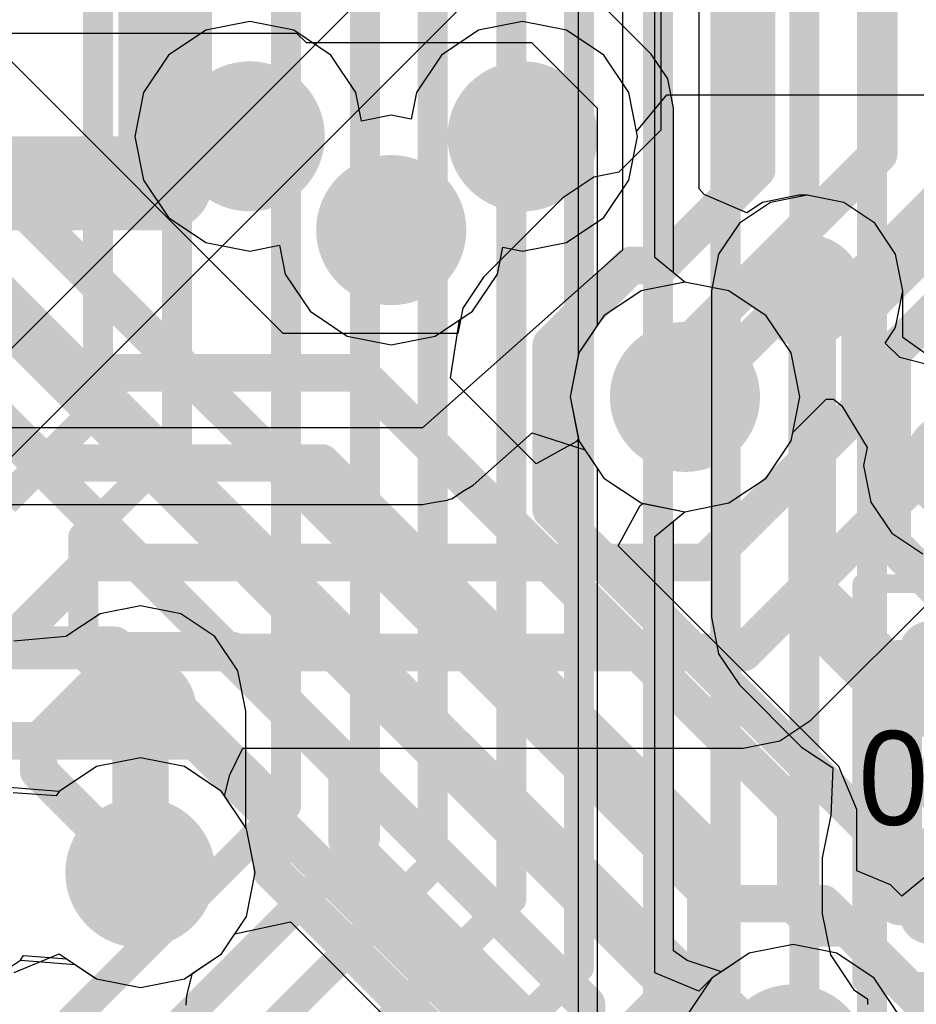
# Model space of a CAD drawing. Header units: millimetres. Extents: x -2 to 68, y -2 to 27.4.
# Tile 296 of 594: x 37.4 to 39.8, y 3.7 to 6.3. Entities that reach past the tile are written whole.
import ezdxf

# ---------------------------------------------------------------- set-up
doc = ezdxf.new("R2010")
doc.units = ezdxf.units.MM
for name, color, linetype in [('BottomLayer', 5, 'Continuous'), ('BottomPaste', 16, 'Continuous'), ('BottomSolder', 6, 'Continuous'), ('DrillGuide', 244, 'Continuous'), ('Mechanical10', 56, 'Continuous'), ('Mechanical17', 56, 'Continuous'), ('Mechanical6', 56, 'Continuous'), ('MidLayer1', 16, 'Continuous'), ('MidLayer2', 76, 'Continuous'), ('MidLayer3', 90, 'Continuous'), ('MidLayer4', 156, 'Continuous'), ('MidLayer5', 130, 'Continuous'), ('MidLayer6', 216, 'Continuous'), ('MidLayer7', 6, 'Continuous'), ('MidLayer8', 54, 'Continuous'), ('MultiLayer', 9, 'Continuous'), ('TopLayer', 1, 'Continuous'), ('ViaHoleLayer', 16, 'Continuous')]:
    doc.layers.add(name, color=color, linetype=linetype)

# ---------------------------------------------------------------- blocks, each defined once
blk = doc.blocks.new('RES_0201_B_89')
at = {"layer": 'BottomLayer', "const_width": 0.0806}
for points in [[(-0.3897, 0.0894, 1), (-0.3091, 0.0894, 1)], [(-0.2409, 0.0894, 1), (-0.1603, 0.0894, 1)], [(0.1603, 0.0894, 1), (0.2409, 0.0894, 1)], [(0.3091, 0.0894, 1), (0.3897, 0.0894, 1)], [(-0.3897, -0.0894, 1), (-0.3091, -0.0894, 1)], [(-0.2409, -0.0894, 1), (-0.1603, -0.0894, 1)], [(0.1603, -0.0894, 1), (0.2409, -0.0894, 1)], [(0.3091, -0.0894, 1), (0.3897, -0.0894, 1)]]:
    blk.add_lwpolyline(points, format="xyb", close=True, dxfattribs=at)
at = {"layer": 'BottomLayer'}
for points in [[(-0.2006, 0.17), (-0.3494, 0.17), (-0.2006, -0.17), (-0.3494, -0.17)], [(0.2006, -0.17), (0.3494, -0.17), (0.2006, 0.17), (0.3494, 0.17)], [(-0.12, 0.0894), (-0.43, 0.0894), (-0.12, -0.0894), (-0.43, -0.0894)], [(0.12, -0.0894), (0.43, -0.0894), (0.12, 0.0894), (0.43, 0.0894)]]:
    blk.add_solid(points, dxfattribs=at)
at = {"layer": 'BottomPaste', "const_width": 0.0806}
for points in [[(-0.3897, 0.0894, 1), (-0.3091, 0.0894, 1)], [(-0.2409, 0.0894, 1), (-0.1603, 0.0894, 1)], [(0.1603, 0.0894, 1), (0.2409, 0.0894, 1)], [(0.3091, 0.0894, 1), (0.3897, 0.0894, 1)], [(-0.3897, -0.0894, 1), (-0.3091, -0.0894, 1)], [(-0.2409, -0.0894, 1), (-0.1603, -0.0894, 1)], [(0.1603, -0.0894, 1), (0.2409, -0.0894, 1)], [(0.3091, -0.0894, 1), (0.3897, -0.0894, 1)]]:
    blk.add_lwpolyline(points, format="xyb", close=True, dxfattribs=at)
at = {"layer": 'BottomPaste'}
for points in [[(-0.2006, 0.17), (-0.3494, 0.17), (-0.2006, -0.17), (-0.3494, -0.17)], [(0.2006, -0.17), (0.3494, -0.17), (0.2006, 0.17), (0.3494, 0.17)], [(-0.12, 0.0894), (-0.43, 0.0894), (-0.12, -0.0894), (-0.43, -0.0894)], [(0.12, -0.0894), (0.43, -0.0894), (0.12, 0.0894), (0.43, 0.0894)]]:
    blk.add_solid(points, dxfattribs=at)
at = {"layer": 'BottomSolder', "const_width": 0.0806}
for points in [[(-0.3897, 0.0894, 1), (-0.3091, 0.0894, 1)], [(-0.2409, 0.0894, 1), (-0.1603, 0.0894, 1)], [(0.1603, 0.0894, 1), (0.2409, 0.0894, 1)], [(0.3091, 0.0894, 1), (0.3897, 0.0894, 1)], [(-0.3897, -0.0894, 1), (-0.3091, -0.0894, 1)], [(-0.2409, -0.0894, 1), (-0.1603, -0.0894, 1)], [(0.1603, -0.0894, 1), (0.2409, -0.0894, 1)], [(0.3091, -0.0894, 1), (0.3897, -0.0894, 1)]]:
    blk.add_lwpolyline(points, format="xyb", close=True, dxfattribs=at)
at = {"layer": 'BottomSolder'}
for points in [[(-0.2006, 0.17), (-0.3494, 0.17), (-0.2006, -0.17), (-0.3494, -0.17)], [(0.2006, -0.17), (0.3494, -0.17), (0.2006, 0.17), (0.3494, 0.17)], [(-0.12, 0.0894), (-0.43, 0.0894), (-0.12, -0.0894), (-0.43, -0.0894)], [(0.12, -0.0894), (0.43, -0.0894), (0.12, 0.0894), (0.43, 0.0894)]]:
    blk.add_solid(points, dxfattribs=at)
at = {"layer": 'Mechanical10', "const_width": 0.12}
for points in [[(-0.32, 0.17), (0.32, 0.17)], [(-0.32, -0.17), (-0.32, 0.17)], [(0.32, -0.17), (0.32, 0.17)], [(-0.32, -0.17), (0.32, -0.17)]]:
    blk.add_lwpolyline(points, dxfattribs=at)
at = {"layer": 'Mechanical10', "const_width": 0.06}
for points in [[(-0.35, 0.17, 1), (-0.29, 0.17, 1)], [(-0.35, 0.17, 1), (-0.29, 0.17, 1)], [(0.29, 0.17, 1), (0.35, 0.17, 1)], [(0.29, 0.17, 1), (0.35, 0.17, 1)], [(-0.35, -0.17, 1), (-0.29, -0.17, 1)], [(-0.35, -0.17, 1), (-0.29, -0.17, 1)], [(0.29, -0.17, 1), (0.35, -0.17, 1)], [(0.29, -0.17, 1), (0.35, -0.17, 1)]]:
    blk.add_lwpolyline(points, format="xyb", close=True, dxfattribs=at)
at = {"layer": 'Mechanical6', "const_width": 0.05}
for points in [[(0.53, 0.27), (-0.53, 0.27)], [(-0.53, -0.27), (-0.53, 0.27)], [(0.53, -0.27), (0.53, 0.27)], [(0, -0.135), (0, 0.135)], [(0.135, 0), (-0.135, 0)], [(0.53, -0.27), (-0.53, -0.27)]]:
    blk.add_lwpolyline(points, dxfattribs=at)
at = {"layer": 'Mechanical6'}
for points, const_width in [([(-0.5425, 0.27, 1), (-0.5175, 0.27, 1)], 0.025), ([(-0.5425, 0.27, 1), (-0.5175, 0.27, 1)], 0.025), ([(0.5175, 0.27, 1), (0.5425, 0.27, 1)], 0.025), ([(0.5175, 0.27, 1), (0.5425, 0.27, 1)], 0.025), ([(-0.0125, 0.135, 1), (0.0125, 0.135, 1)], 0.025), ([(0.1013, 0, 1), (-0.1013, 0, 1)], 0.05), ([(-0.1475, 0, 1), (-0.1225, 0, 1)], 0.025), ([(-0.1138, 0, 1), (-0.0888, 0, 1)], 0.025), ([(0.0888, 0, 1), (0.1138, 0, 1)], 0.025), ([(0.1225, 0, 1), (0.1475, 0, 1)], 0.025), ([(-0.0125, -0.135, 1), (0.0125, -0.135, 1)], 0.025), ([(-0.5425, -0.27, 1), (-0.5175, -0.27, 1)], 0.025), ([(-0.5425, -0.27, 1), (-0.5175, -0.27, 1)], 0.025), ([(0.5175, -0.27, 1), (0.5425, -0.27, 1)], 0.025), ([(0.5175, -0.27, 1), (0.5425, -0.27, 1)], 0.025)]:
    blk.add_lwpolyline(points, format="xyb", close=True, dxfattribs=dict(at, const_width=const_width))

msp = doc.modelspace()

# ---------------------------------------------------------------- linework, layer by layer
at = {"layer": 'BottomLayer'}
for p, q in [((38.8, 6.8696), (37.1959, 5.2655)), ((37.3401, 5.1213), (38.9442, 6.7254)), ((39.5092, 5.8682), (39.4116, 5.8488)), ((39.6067, 5.8488), (39.5092, 5.8682)), ((39.4116, 5.8488), (39.3289, 5.7935)), ((39.6894, 5.7935), (39.6067, 5.8488)), ((39.3289, 5.7935), (39.2737, 5.7108)), ((39.7447, 5.7108), (39.6894, 5.7935)), ((39.2737, 5.7108), (39.2543, 5.6133)), ((39.7641, 5.6133), (39.7447, 5.7108)), ((39.2543, 5.6133), (39.2543, 4.7444)), ((39.7641, 5.4895), (39.7641, 5.6133)), ((39.8911, 5.3985), (39.7641, 5.4895)), ((39.2543, 4.7444), (39.2737, 4.6469)), ((39.2737, 4.6469), (39.3289, 4.5642)), ((39.3289, 4.5642), (39.4948, 4.3983)), ((39.4948, 4.3983), (39.5775, 4.3431)), ((39.5775, 4.3431), (39.5727, 4.2145)), ((39.5713, 4.2125), (39.5495, 4.103)), ((39.5727, 4.2145), (39.5713, 4.2125)), ((39.5495, 4.103), (39.5495, 3.9542)), ((39.5495, 3.9542), (39.5713, 3.8447)), ((39.5713, 3.8447), (39.6333, 3.7519)), ((39.6333, 3.7519), (39.6701, 3.7273)), ((39.6701, 3.7273), (39.6701, 3.7122))]:
    msp.add_line(p, q, dxfattribs=at)
for points, const_width in [([(39.4342, 5.6133, 1), (39.5842, 5.6133, 1)], 0.15), ([(39.4842, 5.6133, 1), (39.5342, 5.6133, 1)], 0.05), ([(39.8398, 5.1484, 1), (39.9898, 5.1484, 1)], 0.15), ([(39.4842, 4.7444, 1), (39.5342, 4.7444, 1)], 0.05), ([(39.4842, 4.7444, 1), (39.5342, 4.7444, 1)], 0.05), ([(39.65, 4.5786, 1), (39.7, 4.5786, 1)], 0.05), ([(39.65, 4.5786, 1), (39.7, 4.5786, 1)], 0.05)]:
    msp.add_lwpolyline(points, format="xyb", close=True, dxfattribs=dict(at, const_width=const_width))
at = {"layer": 'BottomLayer', "const_width": 0.1}
for points in [[(39.5092, 4.7444), (39.5092, 5.6133)], [(39.5092, 4.7444), (39.675, 4.5786)], [(39.675, 4.5786), (39.925, 4.5786)]]:
    msp.add_lwpolyline(points, dxfattribs=at)
at = {"layer": 'DrillGuide'}
for points, const_width in [([(37.975, 6.025, 1), (38.075, 6.025, 1)], 0.1), ([(38.7016, 6.025, 1), (38.8016, 6.025, 1)], 0.1), ([(38.3519, 5.7753, 1), (38.4519, 5.7753, 1)], 0.1), ([(39.4842, 5.6133, 1), (39.5342, 5.6133, 1)], 0.05), ([(39.134, 5.331, 1), (39.234, 5.331, 1)], 0.1), ([(37.709, 4.494, 1), (37.759, 4.494, 1)], 0.05), ([(37.684, 4.0637, 1), (37.784, 4.0637, 1)], 0.1)]:
    msp.add_lwpolyline(points, format="xyb", close=True, dxfattribs=dict(at, const_width=const_width))
at = {"layer": 'MidLayer1'}
for p, q in [((38.025, 6.3309), (37.9079, 6.3076)), ((38.1421, 6.3076), (38.025, 6.3309)), ((38.7516, 6.3309), (38.6345, 6.3076)), ((38.8687, 6.3076), (38.7516, 6.3309)), ((37.9079, 6.3076), (37.8087, 6.2413)), ((38.2413, 6.2413), (38.1421, 6.3076)), ((38.6345, 6.3076), (38.5353, 6.2413)), ((38.9679, 6.2413), (38.8687, 6.3076)), ((37.8087, 6.2413), (37.7424, 6.1421)), ((38.3076, 6.1421), (38.2413, 6.2413)), ((38.5353, 6.2413), (38.469, 6.1421)), ((39.0342, 6.1421), (38.9679, 6.2413)), ((37.7424, 6.1421), (37.7191, 6.025)), ((38.3228, 6.0654), (38.3076, 6.1421)), ((38.469, 6.1421), (38.4548, 6.0706)), ((39.0575, 6.025), (39.0342, 6.1421)), ((38.4019, 6.0812), (38.3228, 6.0654)), ((38.4548, 6.0706), (38.4019, 6.0812)), ((37.7191, 6.025), (37.7424, 5.9079)), ((39.0342, 5.9079), (39.0575, 6.025)), ((37.7424, 5.9079), (37.8087, 5.8087)), ((38.9679, 5.8087), (39.0342, 5.9079)), ((37.8087, 5.8087), (37.9079, 5.7424)), ((38.8687, 5.7424), (38.9679, 5.8087)), ((37.9079, 5.7424), (38.025, 5.7191)), ((38.025, 5.7191), (38.104, 5.7348)), ((38.104, 5.7348), (38.1193, 5.6582)), ((38.6845, 5.6582), (38.6987, 5.7296)), ((38.6987, 5.7296), (38.7516, 5.7191)), ((38.7516, 5.7191), (38.8687, 5.7424)), ((38.1193, 5.6582), (38.1856, 5.559)), ((38.6182, 5.559), (38.6845, 5.6582)), ((39.067, 5.6136), (38.9677, 5.5473)), ((39.184, 5.6369), (39.067, 5.6136)), ((39.3011, 5.6136), (39.184, 5.6369)), ((39.4003, 5.5473), (39.3011, 5.6136)), ((38.1856, 5.559), (38.2848, 5.4927)), ((38.5189, 5.4927), (38.6182, 5.559)), ((38.9677, 5.5473), (38.9014, 5.4481)), ((39.4666, 5.4481), (39.4003, 5.5473)), ((38.2848, 5.4927), (38.4019, 5.4694)), ((38.4019, 5.4694), (38.5189, 5.4927)), ((38.9014, 5.4481), (38.8781, 5.331)), ((39.4899, 5.331), (39.4666, 5.4481)), ((38.8781, 5.331), (38.9014, 5.2139)), ((39.4666, 5.2139), (39.4899, 5.331)), ((38.9014, 5.2139), (38.9677, 5.1147)), ((39.4003, 5.1147), (39.4666, 5.2139)), ((38.9677, 5.1147), (39.067, 5.0484)), ((39.3011, 5.0484), (39.4003, 5.1147)), ((39.067, 5.0484), (39.184, 5.0251)), ((39.184, 5.0251), (39.3011, 5.0484)), ((37.734, 4.7744), (37.6267, 4.753)), ((37.8413, 4.753), (37.734, 4.7744)), ((37.6267, 4.753), (37.5357, 4.6923)), ((37.9323, 4.6923), (37.8413, 4.753)), ((37.5357, 4.6923), (37.3969, 4.6802)), ((37.993, 4.6013), (37.9323, 4.6923)), ((38.0144, 4.494), (37.993, 4.6013)), ((38.0144, 4.1841), (38.0144, 4.494)), ((38.0166, 4.1808), (38.0144, 4.1841)), ((38.0399, 4.0637), (38.0166, 4.1808)), ((38.0166, 3.9466), (38.0399, 4.0637)), ((37.9503, 3.8474), (38.0166, 3.9466)), ((39.4718, 3.8721), (39.3547, 3.8488)), ((39.5888, 3.8488), (39.4718, 3.8721)), ((37.3979, 3.7981), (37.5174, 3.8473)), ((37.5174, 3.8473), (37.5552, 3.8223)), ((37.8511, 3.7811), (37.9503, 3.8474)), ((39.3547, 3.8488), (39.2555, 3.7825)), ((39.6881, 3.7825), (39.5888, 3.8488)), ((37.5552, 3.8223), (37.6169, 3.7811)), ((37.6169, 3.7811), (37.734, 3.7578)), ((37.734, 3.7578), (37.8511, 3.7811)), ((39.2555, 3.7825), (39.1892, 3.6833)), ((39.7544, 3.6833), (39.6881, 3.7825))]:
    msp.add_line(p, q, dxfattribs=at)
for points, const_width in [([(37.925, 6.025, 1), (38.125, 6.025, 1)], 0.2), ([(38.6516, 6.025, 1), (38.8516, 6.025, 1)], 0.2), ([(38.3019, 5.7753, 1), (38.5019, 5.7753, 1)], 0.2), ([(39.084, 5.331, 1), (39.284, 5.331, 1)], 0.2), ([(37.659, 4.494, 1), (37.809, 4.494, 1)], 0.15), ([(37.6965, 4.494, 1), (37.7715, 4.494, 1)], 0.075), ([(37.634, 4.0637, 1), (37.834, 4.0637, 1)], 0.2), ([(37.6965, 4.0637, 1), (37.7715, 4.0637, 1)], 0.075), ([(39.3718, 3.5662, 1), (39.5718, 3.5662, 1)], 0.2)]:
    msp.add_lwpolyline(points, format="xyb", close=True, dxfattribs=dict(at, const_width=const_width))
at = {"layer": 'MidLayer1', "const_width": 0.15}
msp.add_lwpolyline([(37.734, 4.0637), (37.734, 4.494)], dxfattribs=at)
at = {"layer": 'MidLayer2'}
for p, q in [((39.5196, 4.4698), (39.9893, 4.9395)), ((39.4369, 4.4145), (39.5196, 4.4698)), ((39.3394, 4.3951), (39.4369, 4.4145)), ((37.9719, 4.3242), (38.0066, 4.3951)), ((38.0066, 4.3951), (39.3394, 4.3951)), ((37.9582, 4.2681), (37.9719, 4.3242)), ((38.0166, 4.1808), (37.9582, 4.2681)), ((38.0399, 4.0637), (38.0166, 4.1808)), ((38.0166, 3.9466), (38.0399, 4.0637)), ((37.9503, 3.8474), (38.0166, 3.9466)), ((39.4718, 3.8721), (39.3547, 3.8488)), ((39.5888, 3.8488), (39.4718, 3.8721)), ((37.8725, 3.7955), (37.9503, 3.8474)), ((39.3547, 3.8488), (39.2555, 3.7825)), ((39.6881, 3.7825), (39.5888, 3.8488)), ((37.858, 3.736), (37.8725, 3.7955)), ((39.2555, 3.7825), (39.1892, 3.6833)), ((39.7544, 3.6833), (39.6881, 3.7825)), ((37.8556, 3.7105), (37.858, 3.736))]:
    msp.add_line(p, q, dxfattribs=at)
for points, const_width in [([(37.925, 6.025, 1), (38.125, 6.025, 1)], 0.2), ([(38.6516, 6.025, 1), (38.8516, 6.025, 1)], 0.2), ([(38.3019, 5.7753, 1), (38.5019, 5.7753, 1)], 0.2), ([(39.625, 5.55, 1), (39.675, 5.55, 1)], 0.05), ([(39.625, 5.55, 1), (39.675, 5.55, 1)], 0.05), ([(39.084, 5.331, 1), (39.284, 5.331, 1)], 0.2), ([(39.625, 5.3, 1), (39.675, 5.3, 1)], 0.05), ([(39.625, 5.3, 1), (39.675, 5.3, 1)], 0.05), ([(37.576, 4.89, 1), (37.626, 4.89, 1)], 0.05), ([(37.576, 4.89, 1), (37.626, 4.89, 1)], 0.05), ([(39.215, 4.89, 1), (39.265, 4.89, 1)], 0.05), ([(39.215, 4.89, 1), (39.265, 4.89, 1)], 0.05), ([(37.6754, 4.65, 1), (37.7254, 4.65, 1)], 0.05), ([(37.6754, 4.65, 1), (37.7254, 4.65, 1)], 0.05), ([(39.3144, 4.65, 1), (39.3644, 4.65, 1)], 0.05), ([(39.3144, 4.65, 1), (39.3644, 4.65, 1)], 0.05), ([(37.438, 4.4126, 1), (37.488, 4.4126, 1)], 0.05), ([(37.438, 4.4126, 1), (37.488, 4.4126, 1)], 0.05), ([(37.438, 4.3347, 1), (37.488, 4.3347, 1)], 0.05), ([(37.438, 4.3347, 1), (37.488, 4.3347, 1)], 0.05), ([(37.634, 4.0637, 1), (37.834, 4.0637, 1)], 0.2), ([(37.709, 4.0637, 1), (37.759, 4.0637, 1)], 0.05), ([(39.3718, 3.5662, 1), (39.5718, 3.5662, 1)], 0.2)]:
    msp.add_lwpolyline(points, format="xyb", close=True, dxfattribs=dict(at, const_width=const_width))
at = {"layer": 'MidLayer2', "const_width": 0.1}
for points in [[(39.65, 5.55), (40.04, 5.94)], [(39.65, 5.3), (39.65, 5.55)], [(39.24, 4.89), (39.65, 5.3)], [(39.3394, 4.65), (39.89, 5.2006)], [(37.1982, 4.4872), (37.601, 4.89)], [(37.601, 4.89), (39.24, 4.89)], [(37.463, 4.4126), (37.7004, 4.65)], [(37.7004, 4.65), (39.3394, 4.65)], [(37.463, 4.3347), (37.463, 4.4126)], [(37.463, 4.3347), (37.734, 4.0637)]]:
    msp.add_lwpolyline(points, dxfattribs=at)
at = {"layer": 'MidLayer3'}
for p, q in [((39.055, 6.0377), (39.1355, 6.1359)), ((39.1355, 6.1359), (40.8121, 6.1359)), ((39.0575, 6.025), (39.055, 6.0377)), ((39.0342, 5.9079), (39.0575, 6.025)), ((38.9679, 5.8087), (39.0342, 5.9079)), ((38.8687, 5.7424), (38.9679, 5.8087)), ((38.6845, 5.6582), (38.6987, 5.7296)), ((38.6987, 5.7296), (38.7516, 5.7191)), ((38.7516, 5.7191), (38.8687, 5.7424)), ((38.6182, 5.559), (38.6845, 5.6582)), ((39.067, 5.6136), (38.9677, 5.5473)), ((39.184, 5.6369), (39.067, 5.6136)), ((39.3011, 5.6136), (39.184, 5.6369)), ((39.4003, 5.5473), (39.3011, 5.6136)), ((38.5595, 5.3811), (38.584, 5.5362)), ((38.584, 5.5362), (38.6182, 5.559)), ((38.9677, 5.5473), (38.9014, 5.4481)), ((39.4666, 5.4481), (39.4003, 5.5473)), ((38.9014, 5.4481), (38.8781, 5.331)), ((39.4899, 5.331), (39.4666, 5.4481)), ((38.7876, 5.153), (38.5595, 5.3811)), ((38.8781, 5.331), (38.9002, 5.22)), ((39.4666, 5.2139), (39.4899, 5.331)), ((38.9002, 5.22), (38.8948, 5.212)), ((38.8948, 5.212), (38.7876, 5.153)), ((39.4003, 5.1147), (39.4666, 5.2139)), ((39.3011, 5.0484), (39.4003, 5.1147)), ((39.006, 4.9346), (39.065, 5.0418)), ((39.065, 5.0418), (39.073, 5.0472)), ((39.073, 5.0472), (39.184, 5.0251)), ((39.184, 5.0251), (39.3011, 5.0484)), ((39.5942, 4.3464), (39.006, 4.9346)), ((39.6418, 4.2316), (39.5942, 4.3464)), ((39.6418, 4.0682), (39.6418, 4.2316)), ((39.7315, 4.031), (39.6418, 4.0682)), ((39.8599, 4.0822), (39.7613, 4.0013)), ((39.7613, 4.0013), (39.7315, 4.031)), ((37.9858, 3.9006), (38.1334, 3.9326)), ((38.1334, 3.9326), (38.5194, 3.5466)), ((37.9503, 3.8474), (37.9858, 3.9006)), ((37.3153, 3.7645), (37.4145, 3.8309)), ((37.4145, 3.8309), (37.5596, 3.8194)), ((37.8511, 3.7811), (37.9503, 3.8474)), ((37.5596, 3.8194), (37.6169, 3.7811)), ((37.6169, 3.7811), (37.734, 3.7578)), ((37.734, 3.7578), (37.8511, 3.7811))]:
    msp.add_line(p, q, dxfattribs=at)
for points, const_width in [([(37.925, 6.025, 1), (38.125, 6.025, 1)], 0.2), ([(38.6516, 6.025, 1), (38.8516, 6.025, 1)], 0.2), ([(38.3019, 5.7753, 1), (38.5019, 5.7753, 1)], 0.2), ([(39.084, 5.331, 1), (39.284, 5.331, 1)], 0.2), ([(37.5524, 5.395, 1), (37.6024, 5.395, 1)], 0.05), ([(37.5524, 5.395, 1), (37.6024, 5.395, 1)], 0.05), ([(38.291, 5.395, 1), (38.341, 5.395, 1)], 0.05), ([(38.291, 5.395, 1), (38.341, 5.395, 1)], 0.05), ([(37.453, 5.155, 1), (37.503, 5.155, 1)], 0.05), ([(37.453, 5.155, 1), (37.503, 5.155, 1)], 0.05), ([(38.1916, 5.155, 1), (38.2416, 5.155, 1)], 0.05), ([(38.1916, 5.155, 1), (38.2416, 5.155, 1)], 0.05), ([(37.955, 4.655, 1), (38.005, 4.655, 1)], 0.05), ([(37.955, 4.655, 1), (38.005, 4.655, 1)], 0.05), ([(37.8556, 4.415, 1), (37.9056, 4.415, 1)], 0.05), ([(37.8556, 4.415, 1), (37.9056, 4.415, 1)], 0.05), ([(39.4544, 4.2316, 1), (39.5044, 4.2316, 1)], 0.05), ([(39.4544, 4.2316, 1), (39.5044, 4.2316, 1)], 0.05), ([(37.634, 4.0637, 1), (37.834, 4.0637, 1)], 0.2), ([(39.2145, 4.1322, 1), (39.2645, 4.1322, 1)], 0.05), ([(39.2145, 4.1322, 1), (39.2645, 4.1322, 1)], 0.05), ([(39.4544, 3.9748, 1), (39.5044, 3.9748, 1)], 0.05), ([(39.4544, 3.9748, 1), (39.5044, 3.9748, 1)], 0.05), ([(39.513, 3.9162, 1), (39.563, 3.9162, 1)], 0.05), ([(39.513, 3.9162, 1), (39.563, 3.9162, 1)], 0.05), ([(39.5917, 3.9162, 1), (39.6417, 3.9162, 1)], 0.05), ([(39.5917, 3.9162, 1), (39.6417, 3.9162, 1)], 0.05), ([(39.2145, 3.8289, 1), (39.2645, 3.8289, 1)], 0.05), ([(39.2145, 3.8289, 1), (39.2645, 3.8289, 1)], 0.05), ([(38.8968, 3.7132, 1), (38.9468, 3.7132, 1)], 0.05), ([(38.8968, 3.7132, 1), (38.9468, 3.7132, 1)], 0.05), ([(39.0968, 3.7112, 1), (39.1468, 3.7112, 1)], 0.05), ([(39.0968, 3.7112, 1), (39.1468, 3.7112, 1)], 0.05), ([(39.3718, 3.5662, 1), (39.5718, 3.5662, 1)], 0.2)]:
    msp.add_lwpolyline(points, format="xyb", close=True, dxfattribs=dict(at, const_width=const_width))
at = {"layer": 'MidLayer3', "const_width": 0.1}
for points in [[(37.1537, 5.8187), (37.5774, 5.395)], [(37.0543, 5.5787), (37.478, 5.155)], [(37.5774, 5.395), (38.316, 5.395)], [(38.316, 5.395), (39.4794, 4.2316)], [(37.478, 5.155), (38.2166, 5.155)], [(38.2166, 5.155), (39.2395, 4.1322)], [(35.974, 4.655), (37.98, 4.655)], [(37.98, 4.655), (38.9218, 3.7132)], [(35.8746, 4.415), (37.8806, 4.415)], [(37.8806, 4.415), (38.6818, 3.6138)], [(39.4794, 3.9748), (39.4794, 4.2316)], [(39.2395, 3.8289), (39.2395, 4.1322)], [(39.4794, 3.9748), (39.538, 3.9162)], [(39.538, 3.9162), (39.6167, 3.9162)], [(39.6167, 3.9162), (39.8812, 3.6518)], [(39.1218, 3.7112), (39.2395, 3.8289)], [(38.9218, 3.3384), (38.9218, 3.7132)], [(39.1218, 3.4212), (39.1218, 3.7112)]]:
    msp.add_lwpolyline(points, dxfattribs=at)
at = {"layer": 'MidLayer4'}
for p, q in [((39.0176, 6.6074), (39.0176, 5.7216)), ((39.2215, 5.8849), (39.2215, 6.6074)), ((39.2356, 5.8699), (39.2215, 5.8849)), ((39.3485, 5.8209), (39.2356, 5.8699)), ((39.4877, 5.8682), (39.3902, 5.8488)), ((39.5092, 5.8682), (39.4877, 5.8682)), ((39.6067, 5.8488), (39.5092, 5.8682)), ((39.3902, 5.8488), (39.3485, 5.8209)), ((39.6894, 5.7935), (39.6067, 5.8488)), ((39.7447, 5.7108), (39.6894, 5.7935)), ((39.0176, 5.7216), (38.4849, 5.2482)), ((39.7641, 5.6133), (39.7447, 5.7108)), ((39.7447, 5.5157), (39.7641, 5.6133)), ((39.7171, 5.4744), (39.7447, 5.5157)), ((39.7559, 5.4356), (39.7171, 5.4744)), ((39.8709, 5.406), (39.7559, 5.4356)), ((39.471, 5.2361), (39.5602, 5.3252)), ((39.5602, 5.3252), (39.5793, 5.3249)), ((39.5793, 5.3249), (39.6014, 5.3075)), ((39.6014, 5.3075), (39.6694, 5.1963)), ((38.4849, 5.2482), (37.0347, 5.2482)), ((38.6204, 5.0957), (38.7775, 5.2354)), ((38.7775, 5.2354), (38.9175, 5.1899)), ((39.4666, 5.2139), (39.471, 5.2361)), ((39.4003, 5.1147), (39.4666, 5.2139)), ((39.6694, 5.1963), (39.6599, 5.1484)), ((38.9175, 5.1899), (38.9677, 5.1147)), ((39.6599, 5.1484), (39.6793, 5.0508)), ((38.9677, 5.1147), (39.067, 5.0484)), ((39.3011, 5.0484), (39.4003, 5.1147)), ((38.5912, 5.0786), (38.6204, 5.0957)), ((38.563, 5.0598), (38.5912, 5.0786)), ((37.0347, 5.0442), (38.4849, 5.0442)), ((38.4849, 5.0442), (38.5182, 5.0508)), ((38.5182, 5.0508), (38.5518, 5.0555)), ((38.5518, 5.0555), (38.557, 5.0586)), ((38.557, 5.0586), (38.563, 5.0598)), ((39.067, 5.0484), (39.184, 5.0251)), ((39.184, 5.0251), (39.3011, 5.0484)), ((39.6793, 5.0508), (39.7345, 4.9681)), ((39.7345, 4.9681), (39.8172, 4.9129)), ((37.734, 4.3696), (37.6169, 4.3463)), ((37.8511, 4.3463), (37.734, 4.3696)), ((37.6169, 4.3463), (37.5177, 4.28)), ((37.9503, 4.28), (37.8511, 4.3463)), ((37.5177, 4.28), (37.3726, 4.2914)), ((38.0166, 4.1808), (37.9503, 4.28)), ((38.0399, 4.0637), (38.0166, 4.1808)), ((38.0166, 3.9466), (38.0399, 4.0637)), ((37.9503, 3.8474), (38.0166, 3.9466)), ((39.4718, 3.8721), (39.3547, 3.8488)), ((39.5888, 3.8488), (39.4718, 3.8721)), ((37.3153, 3.7645), (37.4145, 3.8309)), ((37.4145, 3.8309), (37.5596, 3.8194)), ((37.8511, 3.7811), (37.9503, 3.8474)), ((39.3547, 3.8488), (39.2555, 3.7825)), ((39.6881, 3.7825), (39.5888, 3.8488)), ((37.5596, 3.8194), (37.6169, 3.7811)), ((37.6169, 3.7811), (37.734, 3.7578)), ((37.734, 3.7578), (37.8511, 3.7811)), ((39.2555, 3.7825), (39.1892, 3.6833)), ((39.7544, 3.6833), (39.6881, 3.7825))]:
    msp.add_line(p, q, dxfattribs=at)
for points, const_width in [([(37.8, 5.9), (37.8, 6.3962)], 0.25), ([(37.3038, 5.9), (37.8, 5.9)], 0.25), ([(39.2055, 5.331), (39.4877, 5.6133)], 0.1), ([(39.4877, 5.6133), (39.5092, 5.6133)], 0.1), ([(39.184, 5.331), (39.2055, 5.331)], 0.1)]:
    msp.add_lwpolyline(points, dxfattribs=dict(at, const_width=const_width))
for points, const_width in [([(37.7375, 6.3962, 1), (37.8625, 6.3962, 1)], 0.125), ([(37.925, 6.025, 1), (38.125, 6.025, 1)], 0.2), ([(38.6516, 6.025, 1), (38.8516, 6.025, 1)], 0.2), ([(37.2413, 5.9, 1), (37.3663, 5.9, 1)], 0.125), ([(37.7375, 5.9, 1), (37.8625, 5.9, 1)], 0.125), ([(37.7375, 5.9, 1), (37.8625, 5.9, 1)], 0.125), ([(38.3019, 5.7753, 1), (38.5019, 5.7753, 1)], 0.2), ([(39.4342, 5.6133, 1), (39.5842, 5.6133, 1)], 0.15), ([(39.4627, 5.6133, 1), (39.5127, 5.6133, 1)], 0.05), ([(39.4627, 5.6133, 1), (39.5127, 5.6133, 1)], 0.05), ([(39.4842, 5.6133, 1), (39.5342, 5.6133, 1)], 0.05), ([(39.084, 5.331, 1), (39.284, 5.331, 1)], 0.2), ([(39.159, 5.331, 1), (39.209, 5.331, 1)], 0.05), ([(39.1805, 5.331, 1), (39.2304, 5.331, 1)], 0.05), ([(39.1805, 5.331, 1), (39.2304, 5.331, 1)], 0.05), ([(39.8398, 5.1484, 1), (39.9898, 5.1484, 1)], 0.15), ([(37.634, 4.0637, 1), (37.834, 4.0637, 1)], 0.2), ([(39.3718, 3.5662, 1), (39.5718, 3.5662, 1)], 0.2)]:
    msp.add_lwpolyline(points, format="xyb", close=True, dxfattribs=dict(at, const_width=const_width))
at = {"layer": 'MidLayer5'}
for p, q in [((38.1145, 5.5), (37.0969, 6.5177)), ((39.1201, 6.5148), (39.1201, 6.0419)), ((39.1201, 6.0419), (39.0079, 5.9297)), ((39.0079, 5.9297), (38.9415, 5.9165)), ((38.9415, 5.9165), (38.8588, 5.8612)), ((38.8588, 5.8612), (38.6476, 5.6501)), ((38.6476, 5.6501), (38.5924, 5.5674)), ((38.5924, 5.5674), (38.579, 5.5)), ((38.579, 5.5), (38.1145, 5.5))]:
    msp.add_line(p, q, dxfattribs=at)
for points, const_width in [([(39.375, 5.9363), (39.375, 6.6204)], 0.1), ([(39.7, 5.9785), (39.7, 6.5783)], 0.1), ([(36.842, 6.4121), (39.273, 3.9811)], 0.1), ([(36.617, 6.3189), (39.2447, 3.6912)], 0.15), ([(39.184, 5.4625), (39.7, 5.9785)], 0.1), ([(39.1197, 5.681), (39.375, 5.9363)], 0.1), ([(39.536, 5.5317), (39.9, 5.8957)], 0.1), ([(39.736, 5.4488), (40.1, 5.8128)], 0.1), ([(38.8279, 5.4698), (39.039, 5.681)], 0.1), ([(39.039, 5.681), (39.1197, 5.681)], 0.1), ([(37.0799, 5.5378), (38.284, 4.3337)], 0.1), ([(39.536, 4.817), (39.536, 5.5317)], 0.1), ([(38.8279, 5.0302), (38.8279, 5.4698)], 0.1), ([(39.184, 5.331), (39.184, 5.4625)], 0.1), ([(39.736, 4.939), (39.736, 5.4488)], 0.1), ([(38.8279, 5.0302), (40.583, 3.275)], 0.1), ([(39.736, 4.939), (40.092, 4.583)], 0.1), ([(39.536, 4.817), (40.12, 4.233)], 0.1), ([(36.4842, 4.6694), (37.6654, 4.6694)], 0.1), ([(37.6654, 4.6694), (38.084, 4.2508)], 0.1), ([(38.284, 4.1502), (38.284, 4.3337)], 0.1), ([(38.084, 4.0674), (38.084, 4.2508)], 0.1), ([(38.284, 4.1502), (38.964, 3.4702)], 0.1), ([(38.084, 4.0674), (38.764, 3.3874)], 0.1), ([(39.273, 3.9811), (39.5519, 3.9811)], 0.1), ([(39.5519, 3.9811), (40.2605, 3.2725)], 0.1), ([(39.2447, 3.6912), (39.2791, 3.6912)], 0.15), ([(39.2791, 3.6912), (39.4041, 3.5662)], 0.15)]:
    msp.add_lwpolyline(points, dxfattribs=dict(at, const_width=const_width))
for points, const_width in [([(37.925, 6.025, 1), (38.125, 6.025, 1)], 0.2), ([(38.6516, 6.025, 1), (38.8516, 6.025, 1)], 0.2), ([(39.675, 5.9785, 1), (39.725, 5.9785, 1)], 0.05), ([(39.675, 5.9785, 1), (39.725, 5.9785, 1)], 0.05), ([(39.35, 5.9363, 1), (39.4, 5.9363, 1)], 0.05), ([(39.35, 5.9363, 1), (39.4, 5.9363, 1)], 0.05), ([(38.3019, 5.7753, 1), (38.5019, 5.7753, 1)], 0.2), ([(39.014, 5.681, 1), (39.064, 5.681, 1)], 0.05), ([(39.014, 5.681, 1), (39.064, 5.681, 1)], 0.05), ([(39.0947, 5.681, 1), (39.1447, 5.681, 1)], 0.05), ([(39.0947, 5.681, 1), (39.1447, 5.681, 1)], 0.05), ([(39.511, 5.5317, 1), (39.561, 5.5317, 1)], 0.05), ([(39.511, 5.5317, 1), (39.561, 5.5317, 1)], 0.05), ([(38.8029, 5.4698, 1), (38.8529, 5.4698, 1)], 0.05), ([(38.8029, 5.4698, 1), (38.8529, 5.4698, 1)], 0.05), ([(39.084, 5.331, 1), (39.284, 5.331, 1)], 0.2), ([(39.159, 5.4625, 1), (39.209, 5.4625, 1)], 0.05), ([(39.159, 5.4625, 1), (39.209, 5.4625, 1)], 0.05), ([(39.711, 5.4488, 1), (39.761, 5.4488, 1)], 0.05), ([(39.711, 5.4488, 1), (39.761, 5.4488, 1)], 0.05), ([(39.159, 5.331, 1), (39.209, 5.331, 1)], 0.05), ([(38.8029, 5.0302, 1), (38.8529, 5.0302, 1)], 0.05), ([(38.8029, 5.0302, 1), (38.8529, 5.0302, 1)], 0.05), ([(39.711, 4.939, 1), (39.761, 4.939, 1)], 0.05), ([(39.711, 4.939, 1), (39.761, 4.939, 1)], 0.05), ([(39.511, 4.817, 1), (39.561, 4.817, 1)], 0.05), ([(39.511, 4.817, 1), (39.561, 4.817, 1)], 0.05), ([(37.6404, 4.6694, 1), (37.6904, 4.6694, 1)], 0.05), ([(37.6404, 4.6694, 1), (37.6904, 4.6694, 1)], 0.05), ([(38.259, 4.3337, 1), (38.309, 4.3337, 1)], 0.05), ([(38.259, 4.3337, 1), (38.309, 4.3337, 1)], 0.05), ([(38.059, 4.2508, 1), (38.109, 4.2508, 1)], 0.05), ([(38.059, 4.2508, 1), (38.109, 4.2508, 1)], 0.05), ([(37.634, 4.0637, 1), (37.834, 4.0637, 1)], 0.2), ([(38.259, 4.1502, 1), (38.309, 4.1502, 1)], 0.05), ([(38.259, 4.1502, 1), (38.309, 4.1502, 1)], 0.05), ([(38.059, 4.0674, 1), (38.109, 4.0674, 1)], 0.05), ([(38.059, 4.0674, 1), (38.109, 4.0674, 1)], 0.05), ([(39.248, 3.9811, 1), (39.298, 3.9811, 1)], 0.05), ([(39.248, 3.9811, 1), (39.298, 3.9811, 1)], 0.05), ([(39.5269, 3.9811, 1), (39.5769, 3.9811, 1)], 0.05), ([(39.5269, 3.9811, 1), (39.5769, 3.9811, 1)], 0.05), ([(39.2072, 3.6912, 1), (39.2822, 3.6912, 1)], 0.075), ([(39.2072, 3.6912, 1), (39.2822, 3.6912, 1)], 0.075), ([(39.2416, 3.6912, 1), (39.3166, 3.6912, 1)], 0.075), ([(39.2416, 3.6912, 1), (39.3166, 3.6912, 1)], 0.075), ([(39.3718, 3.5662, 1), (39.5718, 3.5662, 1)], 0.2)]:
    msp.add_lwpolyline(points, format="xyb", close=True, dxfattribs=dict(at, const_width=const_width))
at = {"layer": 'MidLayer6'}
for p, q in [((38.9, 6.625), (38.9, 5.441)), ((39.1039, 5.7026), (39.1039, 6.625)), ((39.184, 5.6369), (39.1039, 5.7026)), ((39.3011, 5.6136), (39.184, 5.6369)), ((39.4003, 5.5473), (39.3011, 5.6136)), ((39.4666, 5.4481), (39.4003, 5.5473)), ((38.9, 5.441), (38.8781, 5.331)), ((39.4899, 5.331), (39.4666, 5.4481)), ((38.8781, 5.331), (38.9, 5.221)), ((39.4666, 5.2139), (39.4899, 5.331)), ((38.9, 5.221), (38.9, 3.427)), ((39.4003, 5.1147), (39.4666, 5.2139)), ((39.3011, 5.0484), (39.4003, 5.1147)), ((39.184, 5.0251), (39.3011, 5.0484)), ((39.1039, 4.9594), (39.184, 5.0251)), ((39.1039, 3.7969), (39.1039, 4.9594)), ((37.734, 4.3696), (37.6169, 4.3463)), ((37.8511, 4.3463), (37.734, 4.3696)), ((37.6169, 4.3463), (37.5177, 4.28)), ((37.9503, 4.28), (37.8511, 4.3463)), ((37.5096, 4.2679), (37.3951, 4.2764)), ((37.5177, 4.28), (37.5096, 4.2679)), ((38.0166, 4.1808), (37.9503, 4.28)), ((38.0399, 4.0637), (38.0166, 4.1808)), ((38.0166, 3.9466), (38.0399, 4.0637)), ((37.9503, 3.8474), (38.0166, 3.9466)), ((39.4718, 3.8721), (39.3547, 3.8488)), ((39.5888, 3.8488), (39.4718, 3.8721)), ((37.3153, 3.7645), (37.4145, 3.8309)), ((37.4145, 3.8309), (37.4226, 3.843)), ((37.4226, 3.843), (37.5372, 3.8344)), ((37.5372, 3.8344), (37.6169, 3.7811)), ((37.8511, 3.7811), (37.9503, 3.8474)), ((39.3547, 3.8488), (39.2555, 3.7825)), ((39.6881, 3.7825), (39.5888, 3.8488)), ((37.6169, 3.7811), (37.734, 3.7578)), ((37.734, 3.7578), (37.8511, 3.7811)), ((39.2213, 3.7483), (39.1039, 3.7969)), ((39.2555, 3.7825), (39.2213, 3.7483)), ((39.2555, 3.7825), (39.2555, 3.7825)), ((39.7544, 3.6833), (39.6881, 3.7825))]:
    msp.add_line(p, q, dxfattribs=at)
at = {"layer": 'MidLayer6', "const_width": 0.2}
for points in [[(37.925, 6.025, 1), (38.125, 6.025, 1)], [(38.6516, 6.025, 1), (38.8516, 6.025, 1)], [(38.3019, 5.7753, 1), (38.5019, 5.7753, 1)], [(39.084, 5.331, 1), (39.284, 5.331, 1)], [(37.634, 4.0637, 1), (37.834, 4.0637, 1)], [(39.3718, 3.5662, 1), (39.5718, 3.5662, 1)]]:
    msp.add_lwpolyline(points, format="xyb", close=True, dxfattribs=at)
at = {"layer": 'MidLayer7'}
for p, q in [((38.025, 6.3309), (37.9079, 6.3076)), ((38.1421, 6.3076), (38.025, 6.3309)), ((38.7516, 6.3309), (38.6345, 6.3076)), ((38.8687, 6.3076), (38.7516, 6.3309)), ((37.9079, 6.3076), (37.8087, 6.2413)), ((38.2413, 6.2413), (38.1421, 6.3076)), ((38.6345, 6.3076), (38.5353, 6.2413)), ((38.9679, 6.2413), (38.8687, 6.3076)), ((37.8087, 6.2413), (37.7424, 6.1421)), ((38.3076, 6.1421), (38.2413, 6.2413)), ((38.5353, 6.2413), (38.469, 6.1421)), ((39.0342, 6.1421), (38.9679, 6.2413)), ((37.7424, 6.1421), (37.7191, 6.025)), ((38.3228, 6.0654), (38.3076, 6.1421)), ((38.469, 6.1421), (38.4548, 6.0706)), ((39.0575, 6.025), (39.0342, 6.1421)), ((38.4019, 6.0812), (38.3228, 6.0654)), ((38.4548, 6.0706), (38.4019, 6.0812)), ((37.7191, 6.025), (37.7424, 5.9079)), ((39.0342, 5.9079), (39.0575, 6.025)), ((37.7424, 5.9079), (37.8087, 5.8087)), ((38.9679, 5.8087), (39.0342, 5.9079)), ((37.8087, 5.8087), (37.9079, 5.7424)), ((38.8687, 5.7424), (38.9679, 5.8087)), ((37.9079, 5.7424), (38.025, 5.7191)), ((38.025, 5.7191), (38.104, 5.7348)), ((38.104, 5.7348), (38.1193, 5.6582)), ((38.6845, 5.6582), (38.6987, 5.7296)), ((38.6987, 5.7296), (38.7516, 5.7191)), ((38.7516, 5.7191), (38.8687, 5.7424)), ((38.1193, 5.6582), (38.1856, 5.559)), ((38.6182, 5.559), (38.6845, 5.6582)), ((39.067, 5.6136), (38.9677, 5.5473)), ((39.184, 5.6369), (39.067, 5.6136)), ((39.3011, 5.6136), (39.184, 5.6369)), ((39.4003, 5.5473), (39.3011, 5.6136)), ((38.1856, 5.559), (38.2848, 5.4927)), ((38.5189, 5.4927), (38.6182, 5.559)), ((38.9677, 5.5473), (38.9014, 5.4481)), ((39.4666, 5.4481), (39.4003, 5.5473)), ((38.2848, 5.4927), (38.4019, 5.4694)), ((38.4019, 5.4694), (38.5189, 5.4927)), ((38.9014, 5.4481), (38.8781, 5.331)), ((39.4899, 5.331), (39.4666, 5.4481)), ((38.8781, 5.331), (38.9014, 5.2139)), ((39.4666, 5.2139), (39.4899, 5.331)), ((38.9014, 5.2139), (38.9677, 5.1147)), ((39.4003, 5.1147), (39.4666, 5.2139)), ((38.9677, 5.1147), (39.067, 5.0484)), ((39.3011, 5.0484), (39.4003, 5.1147)), ((39.067, 5.0484), (39.184, 5.0251)), ((39.184, 5.0251), (39.3011, 5.0484)), ((37.734, 4.3696), (37.6169, 4.3463)), ((37.8511, 4.3463), (37.734, 4.3696)), ((37.6169, 4.3463), (37.5177, 4.28)), ((37.9503, 4.28), (37.8511, 4.3463)), ((37.5177, 4.28), (37.3726, 4.2914)), ((38.0166, 4.1808), (37.9503, 4.28)), ((38.0399, 4.0637), (38.0166, 4.1808)), ((38.0166, 3.9466), (38.0399, 4.0637)), ((37.9503, 3.8474), (38.0166, 3.9466)), ((39.4718, 3.8721), (39.3547, 3.8488)), ((39.5888, 3.8488), (39.4718, 3.8721)), ((37.3153, 3.7645), (37.4145, 3.8309)), ((37.4145, 3.8309), (37.5596, 3.8194)), ((37.8511, 3.7811), (37.9503, 3.8474)), ((39.3547, 3.8488), (39.2555, 3.7825)), ((39.6881, 3.7825), (39.5888, 3.8488)), ((37.5596, 3.8194), (37.6169, 3.7811)), ((37.6169, 3.7811), (37.734, 3.7578)), ((37.734, 3.7578), (37.8511, 3.7811)), ((39.2555, 3.7825), (39.1892, 3.6833)), ((39.7544, 3.6833), (39.6881, 3.7825))]:
    msp.add_line(p, q, dxfattribs=at)
at = {"layer": 'MidLayer7', "const_width": 0.2}
for points in [[(37.925, 6.025, 1), (38.125, 6.025, 1)], [(38.6516, 6.025, 1), (38.8516, 6.025, 1)], [(38.3019, 5.7753, 1), (38.5019, 5.7753, 1)], [(39.084, 5.331, 1), (39.284, 5.331, 1)], [(37.634, 4.0637, 1), (37.834, 4.0637, 1)], [(39.3718, 3.5662, 1), (39.5718, 3.5662, 1)]]:
    msp.add_lwpolyline(points, format="xyb", close=True, dxfattribs=at)
at = {"layer": 'MidLayer8'}
for p, q in [((39.0942, 6.2442), (38.9192, 6.4192)), ((37.075, 6.3), (38.15, 6.3)), ((38.15, 6.3), (38.175, 6.275)), ((38.175, 6.275), (38.775, 6.275)), ((38.775, 6.275), (38.95, 6.1)), ((39.1384, 6.178), (39.0942, 6.2442)), ((39.1539, 6.1), (39.1384, 6.178)), ((38.95, 6.1), (38.95, 5.5208)), ((39.1539, 5.6616), (39.1539, 6.1)), ((39.184, 5.6369), (39.1539, 5.6616)), ((39.3011, 5.6136), (39.184, 5.6369)), ((39.4003, 5.5473), (39.3011, 5.6136)), ((39.4666, 5.4481), (39.4003, 5.5473)), ((38.95, 5.5208), (38.9014, 5.4481)), ((38.9014, 5.4481), (38.8781, 5.331)), ((39.4899, 5.331), (39.4666, 5.4481)), ((38.8781, 5.331), (38.9014, 5.2139)), ((39.4666, 5.2139), (39.4899, 5.331)), ((38.9014, 5.2139), (38.95, 5.1412)), ((39.4003, 5.1147), (39.4666, 5.2139)), ((38.95, 5.1412), (38.95, 1.6081)), ((39.3011, 5.0484), (39.4003, 5.1147)), ((39.184, 5.0251), (39.3011, 5.0484)), ((39.1539, 5.0004), (39.184, 5.0251)), ((39.1539, 3.8558), (39.1539, 5.0004)), ((37.734, 4.3696), (37.6169, 4.3463)), ((37.8511, 4.3463), (37.734, 4.3696)), ((37.6169, 4.3463), (37.5177, 4.28)), ((37.9503, 4.28), (37.8511, 4.3463)), ((37.5096, 4.2679), (37.3951, 4.2764)), ((37.5177, 4.28), (37.5096, 4.2679)), ((38.0166, 4.1808), (37.9503, 4.28)), ((38.0399, 4.0637), (38.0166, 4.1808)), ((38.0166, 3.9466), (38.0399, 4.0637)), ((37.9503, 3.8474), (38.0166, 3.9466)), ((39.19, 3.8297), (39.1539, 3.8558)), ((39.4718, 3.8721), (39.3547, 3.8488)), ((39.5888, 3.8488), (39.4718, 3.8721)), ((37.3153, 3.7645), (37.4145, 3.8309)), ((37.4145, 3.8309), (37.4226, 3.843)), ((37.4226, 3.843), (37.5372, 3.8344)), ((37.5372, 3.8344), (37.6169, 3.7811)), ((37.8511, 3.7811), (37.9503, 3.8474)), ((39.2809, 3.7995), (39.19, 3.8297)), ((39.3547, 3.8488), (39.2809, 3.7995)), ((39.6881, 3.7825), (39.5888, 3.8488)), ((37.6169, 3.7811), (37.734, 3.7578)), ((37.734, 3.7578), (37.8511, 3.7811)), ((39.7544, 3.6833), (39.6881, 3.7825))]:
    msp.add_line(p, q, dxfattribs=at)
at = {"layer": 'MidLayer8', "const_width": 0.2}
for points in [[(37.925, 6.025, 1), (38.125, 6.025, 1)], [(38.6516, 6.025, 1), (38.8516, 6.025, 1)], [(38.3019, 5.7753, 1), (38.5019, 5.7753, 1)], [(39.084, 5.331, 1), (39.284, 5.331, 1)], [(37.634, 4.0637, 1), (37.834, 4.0637, 1)], [(39.3718, 3.5662, 1), (39.5718, 3.5662, 1)]]:
    msp.add_lwpolyline(points, format="xyb", close=True, dxfattribs=at)
at = {"layer": 'MultiLayer'}
for points, const_width in [([(37.925, 6.025, 1), (38.125, 6.025, 1)], 0.2), ([(38.6516, 6.025, 1), (38.8516, 6.025, 1)], 0.2), ([(38.3019, 5.7753, 1), (38.5019, 5.7753, 1)], 0.2), ([(39.4342, 5.6133, 1), (39.5842, 5.6133, 1)], 0.15), ([(39.084, 5.331, 1), (39.284, 5.331, 1)], 0.2), ([(39.8398, 5.1484, 1), (39.9898, 5.1484, 1)], 0.15), ([(37.659, 4.494, 1), (37.809, 4.494, 1)], 0.15), ([(37.634, 4.0637, 1), (37.834, 4.0637, 1)], 0.2), ([(39.3718, 3.5662, 1), (39.5718, 3.5662, 1)], 0.2)]:
    msp.add_lwpolyline(points, format="xyb", close=True, dxfattribs=dict(at, const_width=const_width))
at = {"layer": 'TopLayer', "const_width": 0.08}
for points in [[(39.682, 3.102), (39.682, 7.5194)], [(39.502, 3.56), (39.502, 7.4448)], [(39.292, 3.647), (39.292, 7.3578)], [(39.112, 3.725), (39.112, 7.2833)], [(38.902, 3.812), (38.902, 7.1963)], [(38.722, 3.994), (38.722, 7.1217)], [(38.512, 4.081), (38.512, 7.0348)], [(38.332, 4.1555), (38.332, 6.9602)], [(37.831, 5.207), (37.831, 6.9097)], [(38.122, 4.2425), (38.122, 6.8732)], [(37.621, 5.3015), (37.621, 6.8227)], [(37.372, 5.0525), (37.621, 5.3015)], [(37.582, 4.958), (37.831, 5.207)], [(37.582, 4.646), (37.582, 4.958)], [(37.582, 4.646), (37.734, 4.494)], [(35.719, 1.8395), (38.122, 4.2425)], [(35.929, 1.7525), (38.332, 4.1555)], [(36.794, 2.363), (38.512, 4.081)], [(37.004, 2.276), (38.722, 3.994)], [(38.052, 2.962), (38.902, 3.812)], [(38.262, 2.875), (39.112, 3.725)]]:
    msp.add_lwpolyline(points, dxfattribs=at)
at = {"layer": 'TopLayer'}
for points, const_width in [([(37.601, 5.3015, 1), (37.641, 5.3015, 1)], 0.04), ([(37.601, 5.3015, 1), (37.641, 5.3015, 1)], 0.04), ([(37.811, 5.207, 1), (37.851, 5.207, 1)], 0.04), ([(37.811, 5.207, 1), (37.851, 5.207, 1)], 0.04), ([(37.562, 4.958, 1), (37.602, 4.958, 1)], 0.04), ([(37.562, 4.958, 1), (37.602, 4.958, 1)], 0.04), ([(37.562, 4.646, 1), (37.602, 4.646, 1)], 0.04), ([(37.562, 4.646, 1), (37.602, 4.646, 1)], 0.04), ([(37.659, 4.494, 1), (37.809, 4.494, 1)], 0.15), ([(37.714, 4.494, 1), (37.754, 4.494, 1)], 0.04), ([(38.102, 4.2425, 1), (38.142, 4.2425, 1)], 0.04), ([(38.102, 4.2425, 1), (38.142, 4.2425, 1)], 0.04), ([(38.312, 4.1555, 1), (38.352, 4.1555, 1)], 0.04), ([(38.312, 4.1555, 1), (38.352, 4.1555, 1)], 0.04), ([(38.492, 4.081, 1), (38.532, 4.081, 1)], 0.04), ([(38.492, 4.081, 1), (38.532, 4.081, 1)], 0.04), ([(38.702, 3.994, 1), (38.742, 3.994, 1)], 0.04), ([(38.702, 3.994, 1), (38.742, 3.994, 1)], 0.04), ([(38.882, 3.812, 1), (38.922, 3.812, 1)], 0.04), ([(38.882, 3.812, 1), (38.922, 3.812, 1)], 0.04), ([(39.092, 3.725, 1), (39.132, 3.725, 1)], 0.04), ([(39.092, 3.725, 1), (39.132, 3.725, 1)], 0.04)]:
    msp.add_lwpolyline(points, format="xyb", close=True, dxfattribs=dict(at, const_width=const_width))
at = {"layer": 'ViaHoleLayer'}
for points, const_width in [([(37.975, 6.025, 1), (38.075, 6.025, 1)], 0.1), ([(38.7016, 6.025, 1), (38.8016, 6.025, 1)], 0.1), ([(38.3519, 5.7753, 1), (38.4519, 5.7753, 1)], 0.1), ([(39.4842, 5.6133, 1), (39.5342, 5.6133, 1)], 0.05), ([(39.134, 5.331, 1), (39.234, 5.331, 1)], 0.1), ([(37.709, 4.494, 1), (37.759, 4.494, 1)], 0.05), ([(37.684, 4.0637, 1), (37.784, 4.0637, 1)], 0.1)]:
    msp.add_lwpolyline(points, format="xyb", close=True, dxfattribs=dict(at, const_width=const_width))

# ---------------------------------------------------------------- block references
at = {"rotation": 270}
msp.add_blockref('RES_0201_B_89', (39.925, 4.3036), dxfattribs=at)

# ---------------------------------------------------------------- texts
at = {"layer": 'Mechanical17', "text_generation_flag": 2}
msp.add_text('R80', height=0.25, dxfattribs=at).set_placement((40.259, 4.191))

doc.saveas('drawing.dxf')
